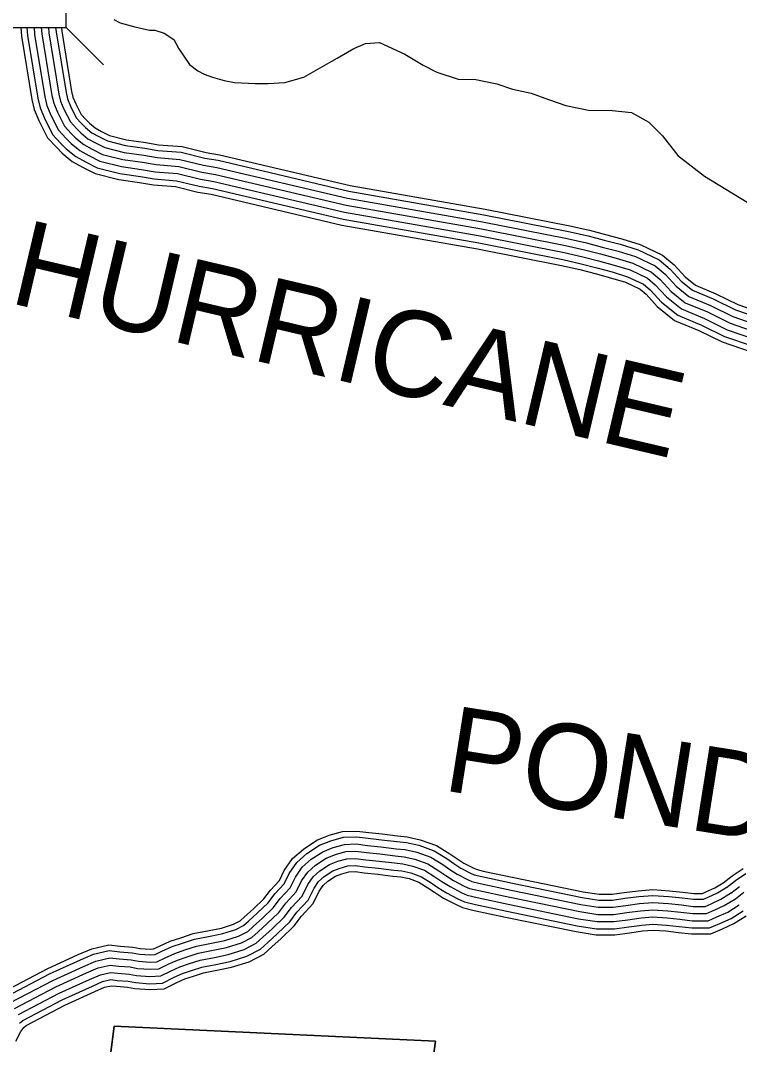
# Model space of a CAD drawing. Extents: x 1788175 to 1969470, y 584502 to 738744.
# Drawn here: x 1868774 to 1871875, y 626848 to 631266 of the extents above; entities that cross this region are included whole.
import ezdxf

# ---------------------------------------------------------------- set-up
doc = ezdxf.new("R2010")
doc.units = 0
for name, color, linetype in [('DESIGN - ROW - Right-of-Way and Easement Labels', 7, 'Continuous'), ('DESIGN - SCRATCH - User 1', 7, 'Continuous'), ('DESIGN - TRANSPORTATION - Text', 7, 'Continuous'), ('SURVEY - DRAINAGE - Bridges', 7, 'Continuous'), ('SURVEY - DRAINAGE - Storm Sewer', 7, 'Continuous'), ('SURVEY - TRANSPORTATION - Roads', 7, 'Continuous')]:
    doc.layers.add(name, color=color, linetype=linetype)

msp = doc.modelspace()

# ---------------------------------------------------------------- linework, layer by layer
at = {"layer": 'DESIGN - SCRATCH - User 1'}
msp.add_lwpolyline([(1873356, 627250.8), (1873295.2, 627077), (1872420.5, 627216.2), (1872267.3, 626146.2), (1870503.1, 626423.5), (1870563.9, 626862.8), (1869178.7, 626927), (1869051.7, 625938.2), (1869824.9, 625865.6), (1871699, 625532.2), (1871567.8, 624441.8), (1871853.6, 624419.6), (1871765.1, 623963.4), (1871934.9, 623951.3), (1871913.7, 622934.7), (1872822.6, 622612), (1872726.6, 621856.5)], dxfattribs=at)
at = {"layer": 'DESIGN - TRANSPORTATION - Text'}
for points in [[(1869177.5, 631270.3), (1869204.6, 631256.8), (1869267.9, 631238.7), (1869331.2, 631225.1), (1869353.9, 631225.1), (1869394.6, 631211.5), (1869435.3, 631184.4), (1869457.9, 631143.7), (1869503.1, 631075.8), (1869539.3, 631048.7), (1869566.4, 631035.1), (1869602.6, 631021.6), (1869652.4, 631008), (1869697.6, 630999), (1869788, 630994.4), (1869842.3, 630994.4), (1869914.7, 630999), (1869996.1, 631021.6), (1870117.3, 631091.2)], [(1870117.3, 631091.2), (1870140.5, 631103.6), (1870212.5, 631145.6), (1870262.5, 631167.6), (1870322.5, 631171.6), (1870432.4, 631121.6), (1870510.3, 631073.5), (1870570.3, 631043.5), (1870662.2, 631013.5), (1870738.2, 631011.5), (1870828.1, 630993.4), (1870896.1, 630969.4), (1870976, 630953.4), (1871052, 630925.3), (1871125.9, 630899.3), (1871223.8, 630879.3), (1871325.8, 630877.3), (1871409.7, 630869.2), (1871483.7, 630827.2), (1871543.6, 630769.1), (1871609.5, 630683.1), (1871723.4, 630595), (1871908.3, 630482.5)]]:
    msp.add_lwpolyline(points, dxfattribs=at)
at = {"layer": 'SURVEY - DRAINAGE - Bridges'}
msp.add_lwpolyline([(1872726.6, 621856.5), (1872822.6, 622612), (1871913.7, 622934.7), (1871934.9, 623951.3), (1871765.1, 623963.4), (1871853.6, 624419.6), (1871567.8, 624441.8), (1871699, 625532.2), (1869824.9, 625865.6), (1869051.7, 625938.2), (1869178.7, 626927), (1870563.9, 626862.8), (1870503.1, 626423.5), (1872267.3, 626146.2), (1872420.5, 627216.2), (1873295.2, 627077), (1873331.5, 627236.7)], dxfattribs=at)
at = {"layer": 'SURVEY - DRAINAGE - Storm Sewer'}
msp.add_line((1868971.1, 631236.1), (1869131.7, 631075.5), dxfattribs=at)
msp.add_lwpolyline([(1868733.6, 631236.1), (1868971.2, 631236.1), (1868971.2, 631473.7), (1868733.6, 631473.7)], close=True, dxfattribs=at)
at = {"layer": 'SURVEY - TRANSPORTATION - Roads'}
for points in [[(1868775.7, 631236.1), (1868779.1, 631198), (1868823.8, 630925.8), (1868834.1, 630881.7), (1868854, 630834.3), (1868890.8, 630760.2), (1868930.5, 630717.8), (1868954.4, 630693.8), (1868997.8, 630658), (1869042.4, 630633.1), (1869096.7, 630605.9), (1869198.5, 630580.3), (1869287.6, 630567.8), (1869348, 630557.3), (1869443.1, 630549.5), (1869539.2, 630526.3), (1869597.3, 630516.3), (1870160.6, 630383.9), (1870745.5, 630281.2), (1871107.3, 630209.3), (1871186.5, 630191.8), (1871252.6, 630174.2), (1871318.9, 630156.6), (1871383.1, 630136.9), (1871446.9, 630106.5), (1871472, 630085.3), (1871520.6, 630032.4), (1871595.3, 629972.5), (1871700.2, 629928.7), (1871800.5, 629879.4), (1871920.5, 629837.9)], [(1868801.5, 631236.1), (1868804.7, 631201.3), (1868849, 630930.8), (1868858.6, 630889.7), (1868877.4, 630845), (1868912.2, 630775.1), (1868949, 630735.7), (1868971.8, 630712.8), (1869012.4, 630679.3), (1869054.4, 630655.8), (1869105.7, 630630.1), (1869203.4, 630605.6), (1869291.6, 630593.2), (1869351.3, 630582.9), (1869447.2, 630575), (1869544.4, 630551.5), (1869602.5, 630541.5), (1870165.8, 630409.1), (1870750.3, 630306.4), (1871112.6, 630234.4), (1871192.6, 630216.8), (1871259.2, 630199.1), (1871326, 630181.3), (1871392.4, 630160.9), (1871461, 630128.3), (1871489.8, 630103.9), (1871538.2, 630051.3), (1871608.6, 629994.8), (1871710.8, 629952.1), (1871810.4, 629903.1), (1871929.2, 629862.1)], [(1868832.7, 631236.1), (1868835.4, 631205.2), (1868879.4, 630936.8), (1868888.2, 630899.3), (1868905.6, 630857.9), (1868937.9, 630792.9), (1868971.3, 630757.2), (1868992.7, 630735.8), (1869029.9, 630705), (1869068.9, 630683.2), (1869116.5, 630659.4), (1869209.3, 630636.1), (1869296.4, 630623.8), (1869355.2, 630613.7), (1869452.1, 630605.7), (1869550.7, 630581.9), (1869608.7, 630571.9), (1870172, 630439.4), (1870756, 630336.9), (1871118.9, 630264.8), (1871199.9, 630246.9), (1871267.2, 630229), (1871334.5, 630211.1), (1871403.7, 630189.9), (1871477.9, 630154.5), (1871511.3, 630126.3), (1871559.5, 630074), (1871624.6, 630021.7), (1871723.6, 629980.3), (1871822.4, 629931.8), (1871939.7, 629891.2)], [(1868863.8, 631236.1), (1868866.2, 631209.1), (1868909.9, 630942.9), (1868917.8, 630908.9), (1868933.8, 630870.8), (1868963.7, 630810.8), (1868993.6, 630778.7), (1869013.6, 630758.7), (1869047.5, 630730.7), (1869083.4, 630710.6), (1869127.4, 630688.6), (1869215.3, 630666.5), (1869301.2, 630654.5), (1869359.1, 630644.4), (1869457.1, 630636.4), (1869556.9, 630612.3), (1869614.9, 630602.2), (1870178.3, 630469.8), (1870761.7, 630367.4), (1871125.3, 630295.1), (1871207.2, 630277), (1871275.1, 630259), (1871343.1, 630240.9), (1871415, 630218.9), (1871494.9, 630180.8), (1871532.8, 630148.8), (1871580.7, 630096.7), (1871640.6, 630048.6), (1871736.5, 630008.6), (1871834.3, 629960.5), (1871950.2, 629920.4)], [(1868863.8, 631236.1), (1868866.2, 631209.1), (1868909.9, 630942.9), (1868917.8, 630908.9), (1868933.8, 630870.8), (1868963.7, 630810.8), (1868993.6, 630778.7), (1869013.6, 630758.7), (1869047.5, 630730.7), (1869083.4, 630710.6), (1869127.4, 630688.6), (1869215.3, 630666.5), (1869301.2, 630654.5), (1869359.1, 630644.4), (1869457.1, 630636.4), (1869556.9, 630612.3), (1869614.9, 630602.2), (1870178.3, 630469.8), (1870761.7, 630367.4), (1871125.3, 630295.1), (1871207.2, 630277), (1871275.1, 630259), (1871343.1, 630240.9), (1871415, 630218.9), (1871494.9, 630180.8), (1871532.8, 630148.8), (1871580.7, 630096.7), (1871640.6, 630048.6), (1871736.5, 630008.6), (1871834.3, 629960.5), (1871950.2, 629920.4)], [(1868894.9, 631236.1), (1868897, 631213), (1868940.3, 630948.9), (1868947.4, 630918.4), (1868962, 630883.7), (1868989.4, 630828.6), (1869015.9, 630800.3), (1869034.5, 630781.7), (1869065.1, 630756.4), (1869097.9, 630738.1), (1869138.2, 630717.8), (1869221.2, 630697), (1869306, 630685.1), (1869363.1, 630675.2), (1869462, 630667.1), (1869563.2, 630642.7), (1869621.1, 630632.6), (1870184.5, 630500.2), (1870767.4, 630397.9), (1871131.7, 630325.5), (1871214.5, 630307.2), (1871283.1, 630289), (1871351.6, 630270.7), (1871426.3, 630247.8), (1871511.8, 630207.1), (1871554.3, 630171.2), (1871601.9, 630119.4), (1871656.6, 630075.6), (1871749.3, 630036.8), (1871846.3, 629989.1), (1871960.7, 629949.6)], [(1868926, 631236.1), (1868927.8, 631216.8), (1868970.7, 630955), (1868977, 630928), (1868990.2, 630896.7), (1869015.1, 630846.5), (1869038.2, 630821.8), (1869055.3, 630804.6), (1869082.6, 630782.1), (1869112.5, 630765.5), (1869149.1, 630747.1), (1869227.2, 630727.5), (1869310.8, 630715.7), (1869367, 630706), (1869466.9, 630697.8), (1869569.5, 630673), (1869627.3, 630663), (1870190.7, 630530.6), (1870773.1, 630428.3), (1871138, 630355.8), (1871221.9, 630337.3), (1871291.1, 630318.9), (1871360.1, 630300.6), (1871437.5, 630276.8), (1871528.8, 630233.3), (1871575.8, 630193.6), (1871623.2, 630142.1), (1871672.6, 630102.5), (1871762.1, 630065), (1871858.2, 630017.8), (1871971.2, 629978.7)], [(1868950.9, 631236.1), (1868952.3, 631220), (1868995, 630959.8), (1869000.6, 630935.7), (1869012.6, 630907), (1869035.7, 630860.8), (1869056, 630839), (1869072, 630822.9), (1869096.6, 630802.6), (1869124, 630787.3), (1869157.7, 630770.4), (1869231.9, 630751.8), (1869314.6, 630740.2), (1869370.1, 630730.5), (1869470.9, 630722.2), (1869574.5, 630697.2), (1869632.2, 630687.2), (1870195.7, 630554.8), (1870777.6, 630452.6), (1871143.1, 630380), (1871227.7, 630361.3), (1871297.4, 630342.8), (1871366.9, 630324.3), (1871446.5, 630299.9), (1871542.3, 630254.3), (1871592.9, 630211.5), (1871640.1, 630160.2), (1871685.3, 630123.9), (1871772.3, 630087.6), (1871867.8, 630040.7), (1871979.6, 630002)], [(1868700.7, 627075.4), (1868889, 627174.7), (1869023.8, 627236), (1869081.7, 627261.4), (1869156, 627278.6), (1869205.4, 627273.1), (1869258.6, 627268.8), (1869290.3, 627262.8), (1869333.9, 627259.5), (1869348.3, 627260.3), (1869373.7, 627273), (1869419.3, 627293.5), (1869465.5, 627308.8), (1869519.1, 627326.7), (1869588.1, 627339.6), (1869641.1, 627350.5), (1869693.5, 627366.9), (1869722.4, 627382), (1869740.3, 627398.5), (1869779.7, 627433.9), (1869823.7, 627476.1), (1869852, 627513.9), (1869890.7, 627556.1), (1869912, 627598.5), (1869947.4, 627650.3), (1869994.3, 627691.6), (1870052.7, 627729.7), (1870105.3, 627750.7), (1870163.4, 627766.6), (1870224.6, 627769.3), (1870276.9, 627762.4), (1870334.5, 627756.4), (1870400.5, 627748.4), (1870442.5, 627743.9), (1870498.6, 627731.7), (1870568.6, 627706.6), (1870625.6, 627670.8), (1870656.1, 627650.4), (1870686.2, 627630.9), (1870726.4, 627609.9), (1870739, 627604.1), (1870769.7, 627596.4), (1870901.7, 627568.7), (1871201.1, 627506.9), (1871270.4, 627496.2), (1871325.7, 627496.2), (1871377.8, 627503.3), (1871438.5, 627511.7), (1871501.1, 627516.3), (1871572.8, 627511.7), (1871631.1, 627505.5), (1871678.4, 627500), (1871715.2, 627499.9), (1871730, 627506.4), (1871768.2, 627523.8), (1871811.3, 627550.7)], [(1868714.5, 627054.7), (1868899.8, 627152.5), (1869033.8, 627213.4), (1869089.5, 627237.9), (1869157.5, 627253.5), (1869203, 627248.5), (1869255.3, 627244.2), (1869287.1, 627238.2), (1869333.6, 627234.8), (1869354.8, 627235.9), (1869384.3, 627250.6), (1869428.3, 627270.4), (1869473.3, 627285.4), (1869525.3, 627302.7), (1869592.9, 627315.3), (1869647.2, 627326.6), (1869703, 627344), (1869736.8, 627361.6), (1869757, 627380.3), (1869796.6, 627415.8), (1869842.2, 627459.7), (1869871.1, 627498.1), (1869911.3, 627541.9), (1869933.3, 627586), (1869966.1, 627633.8), (1870009.3, 627671.9), (1870064.2, 627707.7), (1870113.2, 627727.3), (1870167.2, 627742), (1870223.5, 627744.5), (1870274, 627737.9), (1870331.7, 627731.9), (1870397.7, 627723.8), (1870438.6, 627719.5), (1870491.7, 627707.9), (1870557.8, 627684.2), (1870612.2, 627650.1), (1870642.5, 627629.8), (1870673.7, 627609.6), (1870715.5, 627587.7), (1870730.8, 627580.7), (1870764.1, 627572.3), (1870896.7, 627544.5), (1871196.8, 627482.6), (1871268.5, 627471.5), (1871327.4, 627471.5), (1871381.1, 627478.9), (1871441, 627487.1), (1871501.2, 627491.5), (1871570.7, 627487.1), (1871628.3, 627480.9), (1871677, 627475.2), (1871720.4, 627475.2), (1871740.1, 627483.8), (1871779.9, 627501.9), (1871824.4, 627529.7)], [(1868731.9, 627028.8), (1868913.5, 627124.7), (1869046.5, 627185.1), (1869099.3, 627208.3), (1869159.3, 627222.1), (1869200, 627217.6), (1869251.1, 627213.5), (1869283, 627207.5), (1869333.3, 627203.7), (1869362.8, 627205.2), (1869397.6, 627222.6), (1869439.6, 627241.5), (1869483.1, 627256), (1869533.1, 627272.6), (1869598.8, 627284.9), (1869655, 627296.5), (1869714.9, 627315.2), (1869754.8, 627336), (1869777.9, 627357.3), (1869817.7, 627393.1), (1869865.5, 627439), (1869894.9, 627478.2), (1869937.1, 627524.2), (1869960.1, 627570.2), (1869989.5, 627613.1), (1870028.1, 627647.2), (1870078.5, 627680), (1870123, 627697.8), (1870172, 627711.2), (1870222.2, 627713.4), (1870270.4, 627707.1), (1870328.2, 627701.1), (1870394.2, 627693), (1870433.6, 627688.8), (1870483.2, 627678), (1870544.1, 627656.1), (1870595.3, 627624.1), (1870625.5, 627603.9), (1870658, 627582.8), (1870701.9, 627559.8), (1870720.5, 627551.3), (1870757.2, 627542.1), (1870890.4, 627514.1), (1871191.3, 627452.1), (1871266.1, 627440.5), (1871329.5, 627440.5), (1871385.4, 627448.1), (1871444.3, 627456.2), (1871501.4, 627460.4), (1871568.1, 627456.2), (1871624.9, 627450.1), (1871675.2, 627444.2), (1871726.8, 627444.2), (1871752.7, 627455.5), (1871794.6, 627474.6), (1871840.9, 627503.5)], [(1868749.2, 627002.9), (1868927.2, 627096.9), (1869059.1, 627156.8), (1869109.1, 627178.8), (1869161.1, 627190.8), (1869197.1, 627186.7), (1869247, 627182.7), (1869279, 627176.7), (1869332.9, 627172.6), (1869370.9, 627174.6), (1869410.9, 627194.6), (1869450.9, 627212.6), (1869492.9, 627226.6), (1869540.9, 627242.5), (1869604.8, 627254.5), (1869662.8, 627266.5), (1869726.8, 627286.4), (1869772.7, 627310.4), (1869798.8, 627334.4), (1869838.8, 627370.4), (1869888.8, 627418.4), (1869918.8, 627458.4), (1869962.8, 627506.4), (1869986.9, 627554.4), (1870012.9, 627592.4), (1870046.9, 627622.4), (1870092.9, 627652.4), (1870132.9, 627668.4), (1870176.9, 627680.4), (1870220.8, 627682.3), (1870266.8, 627676.3), (1870324.7, 627670.3), (1870390.7, 627662.2), (1870428.6, 627658.2), (1870474.6, 627648.1), (1870530.5, 627628.1), (1870578.5, 627598.1), (1870608.4, 627578), (1870642.3, 627556), (1870688.3, 627531.9), (1870710.3, 627521.9), (1870750.2, 627511.9), (1870884.1, 627483.8), (1871185.8, 627421.6), (1871263.7, 627409.5), (1871331.6, 627409.5), (1871389.6, 627417.4), (1871447.5, 627425.4), (1871501.5, 627429.4), (1871565.5, 627425.3), (1871621.4, 627419.3), (1871673.4, 627413.2), (1871733.3, 627413.2), (1871765.3, 627427.2), (1871809.3, 627447.2), (1871857.3, 627477.2)], [(1868749.2, 627002.9), (1868927.2, 627096.9), (1869059.1, 627156.8), (1869109.1, 627178.8), (1869161.1, 627190.8), (1869197.1, 627186.7), (1869247, 627182.7), (1869279, 627176.7), (1869332.9, 627172.6), (1869370.9, 627174.6), (1869410.9, 627194.6), (1869450.9, 627212.6), (1869492.9, 627226.6), (1869540.9, 627242.5), (1869604.8, 627254.5), (1869662.8, 627266.5), (1869726.8, 627286.4), (1869772.7, 627310.4), (1869798.8, 627334.4), (1869838.8, 627370.4), (1869888.8, 627418.4), (1869918.8, 627458.4), (1869962.8, 627506.4), (1869986.9, 627554.4), (1870012.9, 627592.4), (1870046.9, 627622.4), (1870092.9, 627652.4), (1870132.9, 627668.4), (1870176.9, 627680.4), (1870220.8, 627682.3), (1870266.8, 627676.3), (1870324.7, 627670.3), (1870390.7, 627662.2), (1870428.6, 627658.2), (1870474.6, 627648.1), (1870530.5, 627628.1), (1870578.5, 627598.1), (1870608.4, 627578), (1870642.3, 627556), (1870688.3, 627531.9), (1870710.3, 627521.9), (1870750.2, 627511.9), (1870884.1, 627483.8), (1871185.8, 627421.6), (1871263.7, 627409.5), (1871331.6, 627409.5), (1871389.6, 627417.4), (1871447.5, 627425.4), (1871501.5, 627429.4), (1871565.5, 627425.3), (1871621.4, 627419.3), (1871673.4, 627413.2), (1871733.3, 627413.2), (1871765.3, 627427.2), (1871809.3, 627447.2), (1871857.3, 627477.2), (1871893.3, 627505.2)], [(1868766.5, 626977), (1868940.8, 627069), (1869071.8, 627128.5), (1869118.9, 627149.2), (1869162.9, 627159.4), (1869194.1, 627155.9), (1869242.9, 627151.9), (1869274.9, 627145.9), (1869332.6, 627141.6), (1869379, 627144), (1869424.2, 627166.6), (1869462.2, 627183.7), (1869502.7, 627197.2), (1869548.6, 627212.5), (1869610.8, 627224.1), (1869670.6, 627236.4), (1869738.6, 627257.7), (1869790.7, 627284.8), (1869819.6, 627311.5), (1869859.9, 627347.7), (1869912.1, 627397.8), (1869942.7, 627438.6), (1869988.6, 627488.6), (1870013.6, 627538.6), (1870036.3, 627571.7), (1870065.7, 627597.7), (1870107.3, 627624.7), (1870142.8, 627638.9), (1870181.7, 627649.5), (1870219.5, 627651.2), (1870263.2, 627645.5), (1870321.3, 627639.4), (1870387.2, 627631.4), (1870423.7, 627627.5), (1870466, 627618.3), (1870516.9, 627600), (1870561.6, 627572), (1870591.3, 627552.1), (1870626.7, 627529.2), (1870674.7, 627504.1), (1870700, 627492.6), (1870743.3, 627481.7), (1870877.8, 627453.4), (1871180.3, 627391), (1871261.3, 627378.5), (1871333.7, 627378.5), (1871393.8, 627386.7), (1871450.8, 627394.6), (1871501.7, 627398.3), (1871562.8, 627394.4), (1871618, 627388.5), (1871671.5, 627382.2), (1871739.8, 627382.2), (1871777.9, 627398.9), (1871824, 627419.8), (1871873.7, 627450.9)], [(1868770.4, 626939.9), (1868783.9, 626951.1), (1868954.5, 627041.2), (1869084.4, 627100.2), (1869128.7, 627119.7), (1869164.7, 627128), (1869191.1, 627125), (1869238.8, 627121.2), (1869270.9, 627115.1), (1869332.2, 627110.5), (1869387, 627113.4), (1869437.5, 627138.6), (1869473.5, 627154.7), (1869512.5, 627167.7), (1869556.4, 627182.4), (1869616.8, 627193.7), (1869678.3, 627206.4), (1869750.5, 627228.9), (1869808.7, 627259.3), (1869840.5, 627288.6), (1869881, 627325), (1869935.3, 627377.2), (1869966.6, 627418.7), (1870014.4, 627470.9), (1870040.4, 627522.9), (1870059.7, 627551), (1870084.5, 627572.9), (1870121.6, 627597.1), (1870152.6, 627609.5), (1870186.5, 627618.7), (1870218.2, 627620.1), (1870259.5, 627614.7), (1870317.8, 627608.6), (1870383.7, 627600.6), (1870418.7, 627596.9), (1870457.5, 627588.4), (1870503.3, 627572), (1870544.7, 627546), (1870574.3, 627526.2), (1870611, 627502.4), (1870661, 627476.2), (1870689.7, 627463.2), (1870736.3, 627451.5), (1870871.4, 627423.1), (1871174.7, 627360.5), (1871258.9, 627347.5), (1871335.8, 627347.5), (1871398, 627356), (1871454, 627363.7), (1871501.8, 627367.2), (1871560.2, 627363.5), (1871614.5, 627357.7), (1871669.7, 627351.2), (1871746.2, 627351.2), (1871790.5, 627370.6), (1871838.7, 627392.4), (1871890.1, 627424.6)], [(1868754.3, 626863.2), (1868775.6, 626904), (1868789.2, 626922.1), (1868798.3, 626929.6), (1868965.8, 627018.1), (1869094.9, 627076.7), (1869136.9, 627095.2), (1869166.2, 627101.9), (1869188.7, 627099.4), (1869235.3, 627095.6), (1869267.6, 627089.6), (1869331.9, 627084.8), (1869393.7, 627088), (1869448.5, 627115.3), (1869482.8, 627130.8), (1869520.6, 627143.3), (1869562.9, 627157.4), (1869621.8, 627168.4), (1869684.8, 627181.4), (1869760.4, 627205), (1869823.7, 627238), (1869857.8, 627269.6), (1869898.5, 627306.1), (1869954.7, 627360), (1869986.4, 627402.3), (1870035.8, 627456.2), (1870062.6, 627509.8), (1870079.1, 627533.8), (1870100.1, 627552.4), (1870133.5, 627574.2), (1870160.8, 627585.1), (1870190.5, 627593.2), (1870217.1, 627594.4), (1870256.5, 627589.2), (1870314.9, 627583.1), (1870380.7, 627575), (1870414.6, 627571.5), (1870450.3, 627563.7), (1870492, 627548.7), (1870530.8, 627524.4), (1870560.1, 627504.8), (1870598, 627480.2), (1870649.7, 627453.1), (1870681.1, 627438.8), (1870730.5, 627426.4), (1870866.2, 627397.9), (1871170.2, 627335.2), (1871256.9, 627321.8), (1871337.6, 627321.7), (1871401.5, 627330.5), (1871456.7, 627338.1), (1871502, 627341.4), (1871558, 627337.9), (1871611.6, 627332.1), (1871668.2, 627325.5), (1871751.6, 627325.5), (1871801, 627347.1), (1871850.8, 627369.7), (1871903.8, 627402.8)], [(1871804.1, 627545.6), (1871843, 627575.9), (1871890.9, 627607)], [(1871819.2, 627526.1), (1871857.3, 627555.7), (1871903, 627585.4)], [(1871838.3, 627501.6), (1871875.3, 627530.4)], [(1871857.3, 627477.2), (1871893.3, 627505.2)]]:
    msp.add_lwpolyline(points, dxfattribs=at)

# ---------------------------------------------------------------- texts
at = {"layer": 'DESIGN - ROW - Right-of-Way and Easement Labels'}
for s, rotation, p in [('HURRICANE', 346.7721, (1868718.8, 630049.6)), ('POND', 350.9521, (1870588.7, 627945.9))]:
    msp.add_text(s, height=370, rotation=rotation, dxfattribs=at).set_placement(p)

doc.saveas('drawing.dxf')
